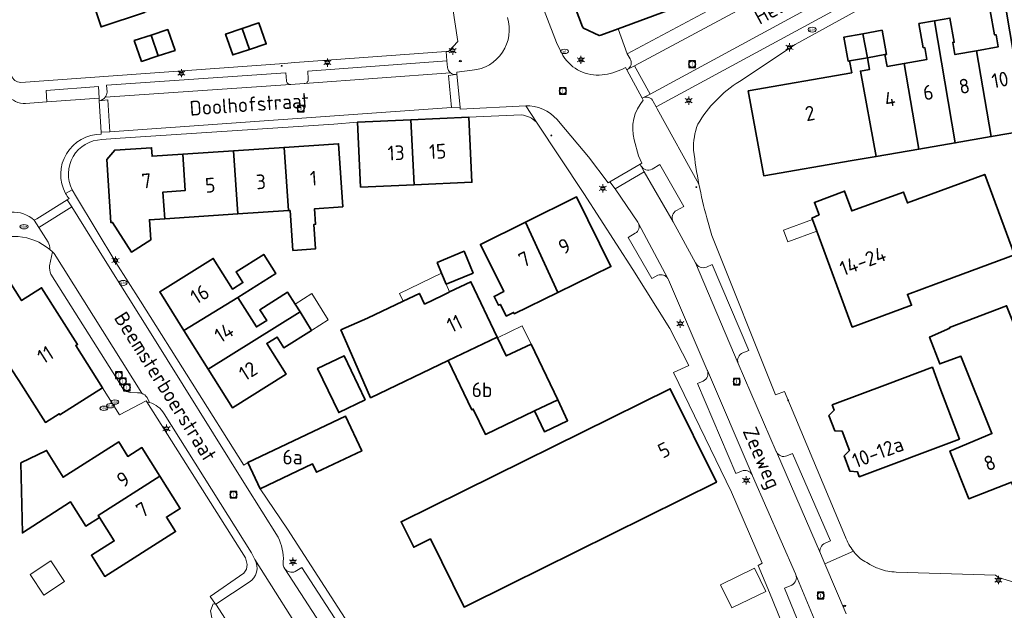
# Model space of a CAD drawing. Header units: metres. Extents: x 140853 to 145288, y 474558 to 480269.
# Tile 387 of 428: x 144395 to 144515, y 479123 to 479195. Entities that reach past the tile are written whole.
import ezdxf
from ezdxf.enums import TextEntityAlignment as Align

# ---------------------------------------------------------------- set-up
doc = ezdxf.new("R2010")
doc.units = ezdxf.units.M
doc.header["$MEASUREMENT"] = 0
for name, color, linetype, lineweight in [('B-WE-GR-BEPLANTING_CULTUUR_HEESTERS-G', 90, 'Continuous', 18), ('B-WE-KL-BRANDSTOF_PUT-S', 40, 'Continuous', 18), ('B-WE-KL-ET_LS_OV_LICHTMAST-S', 190, 'Continuous', 18), ('B-WE-KL-GAS_PUT-S', 30, 'Continuous', 18), ('B-WE-KL-WATER_BRANDLEIDING_PUT-S', 150, 'Continuous', 18), ('B-WE-KL-WATER_PUT-S', 170, 'Continuous', 18), ('B-WE-OG-BEBOUWING-G', 7, 'Continuous', 35), ('B-WE-OG-BEBOUWING_BIJGEBOUW-G', 7, 'Continuous', 18), ('B-WE-OG-BEBOUWING_HUISNUMMER-T18', 10, 'Continuous', 18), ('B-WE-OG-BEBOUWING_LUIFEL-G', 7, 'Continuous', 18), ('B-WE-OG-BEBOUWING_STRAATNAAM-T18', 10, 'Continuous', 18), ('B-WE-OG-TERREIN_ERF-G', 7, 'Continuous', 18), ('B-WE-RI-GWA_RIOOLPUT-S', 30, 'Continuous', 18), ('B-WE-VH-VERHARDING_BETONSTRAATSTEEN-G', 252, 'Continuous', 18), ('B-WE-VH-VERHARDING_STRAATBAKSTEEN-G', 252, 'Continuous', 18), ('B-WE-VH-VERHARDING_TEGEL-G', 252, 'Continuous', 18), ('X-XX-XX-ALGEMEEN-S', 7, 'Continuous', 18)]:
    doc.layers.add(name, color=color, linetype=linetype, lineweight=lineweight)
doc.styles.add('NLCS-ISO', font='txt')

# ---------------------------------------------------------------- blocks, each defined once
blk = doc.blocks.new('SIE-WEG_AFVALBAK_TYPE_01')
for radius in [0.25, 0.156]:
    blk.add_circle((0, 0), radius)
blk = doc.blocks.new('B-SIE-WEG_LICHTMAST-SO')
at = {"ltscale": 0.1}
for p, q in [((-1.1, 0.63), (-2.19, 1.27)), ((0, 1.27), (0, 2.53)), ((1.1, 0.63), (2.19, 1.27)), ((-1.1, -0.63), (-2.19, -1.27)), ((0, -1.27), (0, -2.53)), ((1.1, -0.63), (2.19, -1.27))]:
    blk.add_line(p, q, dxfattribs=at)
at = {"flags": 128}
for points in [[(-1.16, 0.5), (1.16, 0.5)], [(-1.16, -0.5), (1.16, -0.5)]]:
    blk.add_lwpolyline(points, dxfattribs=at)
at = {"ltscale": 0.1}
blk.add_circle((0, 0), 1.27, dxfattribs=at)
at = {"style": 'NLCS-ISO'}
blk.add_attdef('TYPE', text='', height=1.8, dxfattribs=at).set_placement((0, 2.53), align=Align.BOTTOM_CENTER)
blk = doc.blocks.new('SKL-BENZINEPUT_OLIEPUT-SO')
at = {"color": 0, "linetype": 'ByBlock', "lineweight": 18}
blk.add_ellipse((0, 0), major_axis=(2.5, 0), ratio=0.54, dxfattribs=at)
at = {"color": 0, "linetype": 'ByBlock', "lineweight": 18, "style": 'NLCS-ISO'}
blk.add_text('olie', height=1.8, dxfattribs=at).set_placement((0, 0.16), align=Align.MIDDLE_CENTER)
blk = doc.blocks.new('SRI-PUT_INSPECTIE-SO')
at = {"lineweight": -3, "flags": 128}
blk.add_lwpolyline([(-2, -2), (2, -2), (2, 2), (-2, 2)], close=True, dxfattribs=at)
at = {"lineweight": -3, "ltscale": 1.5}
blk.add_circle((0, 0), 2, dxfattribs=at)
at = {"ltscale": 0.1, "style": 'NLCS-ISO'}
blk.add_text('I', height=2.5, dxfattribs=at).set_placement((0, -0.01), align=Align.MIDDLE_CENTER)
blk = doc.blocks.new('SKL-WATERLEIDINGPUT-SO')
at = {"color": 0, "linetype": 'ByBlock', "lineweight": 18}
blk.add_ellipse((0, 0), major_axis=(2.5, 0), ratio=0.54, dxfattribs=at)
at = {"color": 0, "linetype": 'ByBlock', "lineweight": 18, "style": 'NLCS-ISO'}
blk.add_text('wl', height=1.8, dxfattribs=at).set_placement((0, 0), align=Align.MIDDLE_CENTER)
blk = doc.blocks.new('SKL-GAS_PUT-SO')
at = {"color": 0, "linetype": 'ByBlock', "lineweight": 18}
blk.add_ellipse((0, 0), major_axis=(2.5, 0), ratio=0.601255, dxfattribs=at)
at = {"color": 0, "linetype": 'ByBlock', "lineweight": 18, "style": 'NLCS-ISO'}
blk.add_text('gas', height=1.8, dxfattribs=at).set_placement((0.12, 0.3), align=Align.MIDDLE_CENTER)
blk = doc.blocks.new('SIE-WEG_STRAATPOT_BRANDKRAAN-SO')
blk.add_ellipse((0, 0), major_axis=(-0.729, 0), ratio=0.685994)
at = {"style": 'NLCS-ISO'}
blk.add_text('BR', height=0.4, dxfattribs=at).set_placement((-0.3, -0.15))

msp = doc.modelspace()

# ---------------------------------------------------------------- linework, layer by layer
at = {"layer": 'B-WE-GR-BEPLANTING_CULTUUR_HEESTERS-G', "ltscale": 0.2, "flags": 128}
msp.add_lwpolyline([(144422.057, 479117.058), (144423.571, 479109.186), (144426.106, 479109.674), (144427.404, 479103.972), (144431.001, 479104.665), (144418.841, 479123.519), (144418.824, 479123.543), (144418.531, 479123.579), (144418.188, 479122.704), (144419.376, 479116.543), (144422.057, 479117.058)], close=True, dxfattribs=at)
at = {"layer": 'B-WE-OG-BEBOUWING-G', "ltscale": 0.2, "flags": 128}
for points in [[(144471.234, 479205.791), (144471.133, 479206.073), (144462.771, 479202.959), (144462.708, 479203.057), (144460.75, 479202.327), (144460.647, 479202.288), (144461.215, 479200.764), (144463.675, 479194.168), (144463.806, 479194.008), (144465.749, 479193.101), (144465.941, 479193.136), (144468.05, 479193.916), (144474.147, 479196.171), (144470.635, 479205.576), (144471.234, 479205.791)], [(144407.614, 479203.503), (144402.338, 479201.767), (144404.828, 479194.156), (144410.116, 479195.896), (144407.614, 479203.503)], [(144513.679, 479180.727), (144518.007, 479181.472), (144515.46, 479196.466), (144513.565, 479196.125), (144514.096, 479193.172), (144514.273, 479193.204), (144514.54, 479191.718), (144511.893, 479191.242), (144513.679, 479180.727)], [(144422.087, 479193.958), (144422.976, 479191.404), (144425.021, 479192.08), (144424.132, 479194.634), (144422.087, 479193.958)], [(144503.049, 479189.69), (144504.831, 479179.204), (144509.266, 479179.967), (144506.73, 479194.895), (144504.835, 479194.555), (144505.366, 479191.602), (144505.543, 479191.634), (144505.805, 479190.177), (144503.049, 479189.69)], [(144509.266, 479179.967), (144513.679, 479180.727), (144511.893, 479191.242), (144509.245, 479190.766), (144508.978, 479192.252), (144509.155, 479192.284), (144508.624, 479195.236), (144506.73, 479194.895), (144509.266, 479179.967)], [(144410.932, 479193.151), (144411.821, 479190.597), (144413.869, 479191.268), (144412.98, 479193.822), (144410.932, 479193.151)], [(144422.976, 479191.404), (144422.087, 479193.958), (144420.042, 479193.283), (144420.931, 479190.729), (144422.976, 479191.404)], [(144497.994, 479193.325), (144498.526, 479190.372), (144500.681, 479190.76), (144500.858, 479190.792), (144500.337, 479193.746), (144497.994, 479193.325)], [(144410.932, 479193.151), (144408.884, 479192.48), (144409.773, 479189.926), (144411.821, 479190.597), (144410.932, 479193.151)], [(144498.526, 479190.372), (144497.994, 479193.325), (144495.652, 479192.904), (144496.183, 479189.951), (144496.36, 479189.983), (144498.526, 479190.372)], [(144496.36, 479189.983), (144496.617, 479188.554), (144483.959, 479186.319), (144484.889, 479181.23), (144485.857, 479175.938), (144496.665, 479177.798), (144499.585, 479178.301), (144497.669, 479188.74), (144498.784, 479188.937), (144498.526, 479190.372), (144496.36, 479189.983)], [(144503.049, 479189.69), (144500.935, 479189.317), (144500.681, 479190.76), (144498.526, 479190.372), (144498.784, 479188.937), (144497.669, 479188.74), (144499.585, 479178.301), (144504.831, 479179.204), (144503.049, 479189.69)], [(144443.113, 479174.834), (144442.683, 479182.78), (144436.172, 479182.492), (144436.554, 479174.547), (144443.113, 479174.834)], [(144442.683, 479182.78), (144443.113, 479174.834), (144450.168, 479175.142), (144449.785, 479183.094), (144442.683, 479182.78)], [(144412.603, 479170.679), (144412.383, 479173.955), (144415.1, 479174.138), (144414.802, 479178.574), (144411.057, 479178.323), (144410.992, 479179.371), (144406.5, 479179.076), (144405.509, 479177.918), (144406.031, 479170.215), (144406.22, 479170.228), (144408.559, 479166.598), (144410.888, 479168.098), (144410.723, 479170.553), (144412.603, 479170.679)], [(144421.003, 479178.991), (144414.802, 479178.574), (144415.1, 479174.138), (144412.383, 479173.955), (144412.603, 479170.679), (144421.544, 479171.279), (144421.003, 479178.991)], [(144421.003, 479178.991), (144421.544, 479171.279), (144427.738, 479171.695), (144427.2, 479179.407), (144421.003, 479178.991)], [(144427.958, 479171.71), (144428.287, 479166.811), (144431.041, 479166.996), (144430.839, 479169.999), (144431.049, 479170.013), (144430.921, 479171.909), (144434.374, 479172.141), (144433.856, 479179.854), (144427.2, 479179.407), (144427.738, 479171.695), (144427.958, 479171.71)], [(144491.825, 479170.574), (144492.342, 479169.176), (144496.686, 479157.434), (144503.944, 479160.109), (144503.427, 479161.421), (144506.934, 479162.719), (144516.538, 479166.272), (144512.874, 479176.11), (144503.424, 479172.612), (144502.946, 479173.936), (144496.625, 479171.644), (144495.751, 479174.073), (144492.057, 479172.682), (144492.627, 479171.165), (144491.755, 479170.763), (144491.825, 479170.574)], [(144460.695, 479161.673), (144467.166, 479164.838), (144462.971, 479173.355), (144456.718, 479170.26), (144460.695, 479161.673)], [(144460.695, 479161.673), (144456.718, 479170.26), (144451.212, 479167.536), (144454.069, 479161.764), (144452.885, 479161.178), (144453.422, 479160.094), (144453.655, 479160.209), (144454.365, 479158.775), (144455.261, 479159.219), (144455.342, 479159.054), (144460.695, 479161.673)], [(144421.528, 479161.066), (144426.184, 479163.994), (144424.72, 479166.322), (144421.334, 479164.192), (144422.159, 479162.88), (144420.889, 479162.082), (144418.531, 479165.832), (144411.996, 479161.722), (144414.946, 479157.03), (144421.528, 479161.066)], [(144446.465, 479164.034), (144447.035, 479162.67), (144450.32, 479164.042), (144449.21, 479166.7), (144445.925, 479165.328), (144446.465, 479164.034)], [(144389.854, 479158.259), (144394.756, 479150.903), (144398.022, 479145.757), (144399.701, 479146.823), (144399.782, 479146.694), (144404.995, 479150.002), (144401.72, 479155.163), (144401.939, 479155.302), (144397.543, 479162.231), (144395.096, 479160.679), (144393.253, 479163.584), (144388.673, 479160.677), (144388.611, 479160.638), (144390.044, 479158.38), (144389.854, 479158.259)], [(144437.751, 479148.793), (144447.272, 479153.336), (144453.268, 479156.198), (144450.038, 479162.969), (144447.431, 479161.722), (144447.32, 479161.669), (144446.561, 479161.308), (144444.386, 479160.251), (144443.757, 479161.541), (144441.775, 479160.604), (144437.387, 479158.529), (144434.159, 479157.078), (144435.445, 479154.111), (144437.751, 479148.793)], [(144428.542, 479160.244), (144427.637, 479161.683), (144424.251, 479159.554), (144425.076, 479158.242), (144423.807, 479157.443), (144421.528, 479161.066), (144414.946, 479157.03), (144417.924, 479152.296), (144429.151, 479159.277), (144428.542, 479160.244)], [(144523.776, 479142.827), (144520.503, 479151.028), (144519.333, 479150.561), (144515.558, 479160.047), (144508.565, 479157.385), (144508.606, 479157.283), (144506.147, 479156.203), (144507.379, 479152.927), (144509.974, 479153.867), (144513.768, 479144.393), (144508.621, 479142.263), (144510.929, 479136.434), (144516.142, 479138.467), (144517.551, 479134.948), (144525.633, 479138.174), (144523.776, 479142.827)], [(144430.565, 479157.027), (144429.151, 479159.277), (144417.924, 479152.296), (144420.909, 479147.55), (144427.444, 479151.66), (144425.084, 479155.411), (144426.354, 479156.21), (144427.179, 479154.898), (144430.565, 479157.027)], [(144457.408, 479155.347), (144454.366, 479153.896), (144453.306, 479156.119), (144453.268, 479156.198), (144447.272, 479153.336), (144450.149, 479147.308), (144450.339, 479147.398), (144451.816, 479144.302), (144457.827, 479147.171), (144460.661, 479148.523), (144457.408, 479155.347)], [(144437.129, 479148.516), (144434.545, 479153.931), (144431.296, 479152.381), (144433.88, 479146.966), (144437.129, 479148.516)], [(144496.132, 479142.87), (144496.338, 479142.322), (144495.695, 479141.674), (144496.4, 479139.798), (144497.311, 479139.733), (144497.543, 479139.115), (144509.787, 479143.718), (144507.404, 479150.057), (144506.48, 479152.514), (144500.976, 479150.445), (144494.237, 479147.911), (144494.476, 479147.275), (144493.833, 479146.626), (144494.542, 479144.741), (144495.453, 479144.676), (144496.132, 479142.87)], [(144452.964, 479139.277), (144449.101, 479137.367), (144441.509, 479133.614), (144443.049, 479130.499), (144445.093, 479131.509), (144449.21, 479123.181), (144455.053, 479126.07), (144458.697, 479127.871), (144480.073, 479138.438), (144474.416, 479149.882), (144452.964, 479139.277)], [(144457.827, 479147.171), (144459.043, 479144.618), (144461.877, 479145.97), (144460.661, 479148.523), (144457.827, 479147.171)], [(144424.272, 479137.637), (144430.689, 479140.686), (144431.174, 479139.665), (144436.693, 479142.287), (144434.73, 479146.514), (144422.753, 479140.849), (144424.272, 479137.637)], [(144404.623, 479134.142), (144404.469, 479134.383), (144412.004, 479139.197), (144409.8, 479142.684), (144408.107, 479141.615), (144406.992, 479143.378), (144400.172, 479139.064), (144398.164, 479142.349), (144395.013, 479140.804), (144395.202, 479132.256), (144401.079, 479136.041), (144402.95, 479133.083), (144404.623, 479134.142)], [(144412.004, 479139.197), (144404.469, 479134.383), (144404.623, 479134.142), (144406.435, 479131.277), (144403.638, 479129.507), (144405.274, 479126.921), (144413.936, 479132.401), (144412.811, 479134.18), (144414.5, 479135.248), (144412.004, 479139.197)]]:
    msp.add_lwpolyline(points, close=True, dxfattribs=at)
at = {"layer": 'B-WE-OG-BEBOUWING_BIJGEBOUW-G', "ltscale": 0.2, "flags": 128}
for points in [[(144491.825, 479170.574), (144488.289, 479169.266), (144488.806, 479167.868), (144492.342, 479169.176), (144491.825, 479170.574)], [(144428.542, 479160.244), (144429.151, 479159.277), (144430.565, 479157.027), (144432.597, 479158.304), (144430.574, 479161.522), (144428.542, 479160.244)], [(144457.408, 479155.347), (144456.328, 479157.58), (144453.306, 479156.119), (144454.366, 479153.896), (144457.408, 479155.347)], [(144398.673, 479128.824), (144396.155, 479127.155), (144397.824, 479124.637), (144400.342, 479126.306), (144398.673, 479128.824)], [(144484.72, 479127.913), (144480.579, 479125.911), (144481.956, 479123.062), (144486.097, 479125.064), (144484.72, 479127.913)]]:
    msp.add_lwpolyline(points, close=True, dxfattribs=at)
at = {"layer": 'B-WE-OG-BEBOUWING_LUIFEL-G', "ltscale": 0.2, "flags": 128}
msp.add_lwpolyline([(144441.775, 479160.604), (144443.757, 479161.541), (144444.386, 479160.251), (144446.561, 479161.308), (144447.32, 479161.669), (144447.431, 479161.722), (144447.035, 479162.67), (144446.465, 479164.034), (144441.332, 479161.542), (144441.775, 479160.604)], close=True, dxfattribs=at)
at = {"layer": 'B-WE-OG-TERREIN_ERF-G', "ltscale": 0.2, "flags": 128}
for points in [[(144369.205, 479229.82), (144393.997, 479187.915), (144393.997, 479187.915, 0.0915455), (144394.259, 479187.609), (144394.259, 479187.609, 0.1902399), (144395.026, 479187.371), (144395.026, 479187.371), (144427.196, 479189.694), (144428.5, 479189.789), (144447.028, 479191.127), (144447.31, 479191.147), (144448.439, 479192.363), (144447.805, 479196.667)], [(144500, 479197.703), (144489.695, 479192.012), (144482.878, 479187.483), (144482.878, 479187.483, 0.1178), (144477.787, 479182.243), (144477.787, 479182.243, 0.1024821), (144477.279, 479179.08), (144477.279, 479179.08, 0.0193556), (144477.93, 479174.9), (144477.93, 479174.9, 0.0192066), (144478.903, 479170.783), (144478.903, 479170.783), (144479.514, 479168.627), (144487.28, 479149.12), (144488.395, 479149.564), (144495.86, 479131.739), (144495.86, 479131.739, 0.0779257), (144496.825, 479130.008), (144496.825, 479130.008, 0.0544634), (144497.796, 479129.014), (144497.796, 479129.014, 0.0534201), (144498.68, 479128.497), (144498.68, 479128.497, 0.0547739), (144500, 479127.851), (144500, 479127.851, 0.077384), (144502.055, 479127.452), (144502.055, 479127.452), (144514.181, 479127.07), (144514.549, 479126.785), (144527.616, 479122.849)], [(144490.114, 479116.249), (144486.572, 479124.942), (144485.161, 479128.266), (144485.671, 479128.54), (144481.917, 479137.218), (144474.834, 479151.854), (144476.678, 479152.739), (144474.359, 479157.271), (144469.845, 479164.474), (144463.874, 479173.765), (144458.084, 479182.509), (144458.084, 479182.509, 0.1548379), (144456.198, 479183.387), (144456.198, 479183.387), (144449.785, 479183.094), (144450.168, 479175.142), (144443.113, 479174.834), (144436.554, 479174.547), (144436.172, 479182.492), (144433.3, 479182.261), (144406.524, 479180.498), (144404.916, 479180.364), (144404.916, 479180.364, 0.5536624), (144401.303, 479174.217), (144401.303, 479174.217), (144401.799, 479173.34), (144406.642, 479165.35), (144409.642, 479160.596), (144422.293, 479140.549), (144422.753, 479140.849), (144422.753, 479140.849), (144434.73, 479146.514), (144436.693, 479142.287), (144431.174, 479139.665), (144430.689, 479140.686), (144424.272, 479137.637), (144427.622, 479132.724), (144444.091, 479107.176)], [(144418.188, 479122.704), (144418.531, 479123.579), (144418.824, 479123.543), (144418.169, 479124.487), (144422.272, 479127.335), (144422.272, 479127.335, 0.2074692), (144422.682, 479128.376), (144422.682, 479128.376), (144422.464, 479129.2), (144410.403, 479148.283), (144410.353, 479148.401), (144407.093, 479146.696), (144404.995, 479150.002), (144399.782, 479146.694), (144399.701, 479146.823), (144398.022, 479145.757), (144394.756, 479150.903)]]:
    msp.add_lwpolyline(points, format="xyb", dxfattribs=at)
for points in [[(144412.753, 479205.194), (144417.883, 479206.882), (144423.148, 479208.614), (144425.638, 479201.003), (144420.386, 479199.275), (144415.255, 479197.587), (144410.116, 479195.896), (144404.828, 479194.156), (144402.338, 479201.767), (144407.614, 479203.503), (144412.753, 479205.194)], [(144422.087, 479193.958), (144424.132, 479194.634), (144425.021, 479192.08), (144422.976, 479191.404), (144420.931, 479190.729), (144420.042, 479193.283), (144422.087, 479193.958)], [(144412.98, 479193.822), (144413.869, 479191.268), (144411.821, 479190.597), (144409.773, 479189.926), (144408.884, 479192.48), (144410.932, 479193.151), (144412.98, 479193.822)], [(144414.802, 479178.574), (144421.003, 479178.991), (144427.2, 479179.407), (144433.856, 479179.854), (144434.374, 479172.141), (144430.921, 479171.909), (144431.049, 479170.013), (144430.839, 479169.999), (144431.041, 479166.996), (144428.287, 479166.811), (144427.958, 479171.71), (144427.738, 479171.695), (144421.544, 479171.279), (144412.603, 479170.679), (144410.723, 479170.553), (144410.888, 479168.098), (144408.559, 479166.598), (144406.22, 479170.228), (144406.031, 479170.215), (144405.509, 479177.918), (144406.5, 479179.076), (144410.992, 479179.371), (144411.057, 479178.323), (144414.802, 479178.574)], [(144492.342, 479169.176), (144491.825, 479170.574), (144491.755, 479170.763), (144492.627, 479171.165), (144492.057, 479172.682), (144495.751, 479174.073), (144496.625, 479171.644), (144502.946, 479173.936), (144503.424, 479172.612), (144512.874, 479176.11), (144516.538, 479166.272), (144506.934, 479162.719), (144503.427, 479161.421), (144503.944, 479160.109), (144496.686, 479157.434), (144492.342, 479169.176)], [(144456.718, 479170.26), (144462.971, 479173.355), (144467.166, 479164.838), (144460.695, 479161.673), (144455.342, 479159.054), (144455.261, 479159.219), (144454.365, 479158.775), (144453.655, 479160.209), (144453.422, 479160.094), (144452.885, 479161.178), (144454.069, 479161.764), (144451.212, 479167.536), (144456.718, 479170.26)], [(144429.151, 479159.277), (144430.565, 479157.027), (144427.179, 479154.898), (144426.354, 479156.21), (144425.084, 479155.411), (144427.444, 479151.66), (144420.909, 479147.55), (144417.924, 479152.296), (144414.946, 479157.03), (144411.996, 479161.722), (144418.531, 479165.832), (144420.889, 479162.082), (144422.159, 479162.88), (144421.334, 479164.192), (144424.72, 479166.322), (144426.184, 479163.994), (144421.528, 479161.066), (144423.807, 479157.443), (144425.076, 479158.242), (144424.251, 479159.554), (144427.637, 479161.683), (144428.542, 479160.244), (144429.151, 479159.277)], [(144447.035, 479162.67), (144446.465, 479164.034), (144445.925, 479165.328), (144449.21, 479166.7), (144450.32, 479164.042), (144447.035, 479162.67)], [(144447.272, 479153.336), (144437.751, 479148.793), (144435.445, 479154.111), (144434.159, 479157.078), (144437.387, 479158.529), (144441.775, 479160.604), (144443.757, 479161.541), (144444.386, 479160.251), (144446.561, 479161.308), (144447.32, 479161.669), (144447.431, 479161.722), (144450.038, 479162.969), (144453.268, 479156.198), (144453.306, 479156.119), (144454.366, 479153.896), (144457.408, 479155.347), (144460.661, 479148.523), (144461.877, 479145.97), (144459.043, 479144.618), (144457.827, 479147.171), (144451.816, 479144.302), (144450.339, 479147.398), (144450.149, 479147.308), (144447.272, 479153.336)], [(144434.545, 479153.931), (144437.129, 479148.516), (144433.88, 479146.966), (144431.296, 479152.381), (144434.545, 479153.931)], [(144507.404, 479150.057), (144509.787, 479143.718), (144497.543, 479139.115), (144497.311, 479139.733), (144496.4, 479139.798), (144495.695, 479141.674), (144496.338, 479142.322), (144496.132, 479142.87), (144495.453, 479144.676), (144494.542, 479144.741), (144493.833, 479146.626), (144494.476, 479147.275), (144494.237, 479147.911), (144500.976, 479150.445), (144506.48, 479152.514), (144507.404, 479150.057)], [(144449.101, 479137.367), (144452.964, 479139.277), (144474.416, 479149.882), (144480.073, 479138.438), (144458.697, 479127.871), (144455.053, 479126.07), (144449.21, 479123.181), (144445.093, 479131.509), (144443.049, 479130.499), (144441.509, 479133.614), (144449.101, 479137.367)], [(144412.004, 479139.197), (144414.5, 479135.248), (144412.811, 479134.18), (144413.936, 479132.401), (144405.274, 479126.921), (144403.638, 479129.507), (144406.435, 479131.277), (144404.623, 479134.142), (144402.95, 479133.083), (144401.079, 479136.041), (144395.202, 479132.256), (144395.013, 479140.804), (144398.164, 479142.349), (144400.172, 479139.064), (144406.992, 479143.378), (144408.107, 479141.615), (144409.8, 479142.684), (144412.004, 479139.197)]]:
    msp.add_lwpolyline(points, close=True, dxfattribs=at)
for points in [[(144518.007, 479181.472), (144513.679, 479180.727), (144513.679, 479180.727), (144509.266, 479179.967), (144504.831, 479179.204), (144499.585, 479178.301), (144496.665, 479177.798), (144485.857, 479175.938), (144484.889, 479181.23), (144483.959, 479186.319), (144496.617, 479188.554), (144496.36, 479189.983), (144496.183, 479189.951), (144495.652, 479192.904), (144497.994, 479193.325), (144500.337, 479193.746), (144500.858, 479190.792), (144500.681, 479190.76), (144500.935, 479189.317), (144503.049, 479189.69), (144505.805, 479190.177), (144505.543, 479191.634), (144505.366, 479191.602), (144504.835, 479194.555), (144506.73, 479194.895), (144508.624, 479195.236), (144509.155, 479192.284), (144508.978, 479192.252), (144509.245, 479190.766), (144511.893, 479191.242), (144514.54, 479191.718), (144514.273, 479193.204), (144514.096, 479193.172), (144513.565, 479196.125)], [(144516.142, 479138.467), (144510.929, 479136.434), (144508.621, 479142.263), (144513.768, 479144.393), (144509.974, 479153.867), (144507.379, 479152.927), (144506.147, 479156.203), (144508.606, 479157.283), (144508.565, 479157.385), (144515.558, 479160.047)]]:
    msp.add_lwpolyline(points, dxfattribs=at)
at = {"layer": 'B-WE-VH-VERHARDING_BETONSTRAATSTEEN-G', "ltscale": 0.2, "flags": 128}
for points in [[(144513.002, 479205.782, -0.3583823), (144513.542, 479206.903), (144513.542, 479206.903), (144505.999, 479204.414), (144505.999, 479204.414, 0.0377333), (144505.283, 479204.097), (144505.283, 479204.097), (144500, 479201.182), (144471.952, 479185.938), (144471.075, 479185.488), (144471.075, 479185.488, -0.4025372), (144472.347, 479185.046), (144472.347, 479185.046), (144472.708, 479184.395), (144500, 479199.204), (144506.44, 479202.688), (144507.153, 479203.039), (144512.003, 479204.627), (144513.233, 479205.03), (144513.002, 479205.782)], [(144427.283, 479127.868), (144437.828, 479111.638), (144437.828, 479111.638, -0.3962978), (144438.191, 479112.978), (144438.191, 479112.978), (144438.864, 479113.394), (144429.368, 479128.023), (144428.575, 479127.512), (144428.575, 479127.512, -0.3468597), (144427.283, 479127.868)]]:
    msp.add_lwpolyline(points, format="xyb", close=True, dxfattribs=at)
at = {"layer": 'B-WE-VH-VERHARDING_STRAATBAKSTEEN-G', "ltscale": 0.2, "flags": 128}
for points in [[(144474.147, 479196.171), (144468.05, 479193.916), (144469.168, 479190.846), (144469.168, 479190.846), (144494.222, 479204.278)], [(144495.859, 479203.244), (144470.059, 479189.373), (144471.952, 479185.938), (144500, 479201.182)], [(144495.943, 479122.329), (144493.316, 479128.459), (144492.78, 479129.709), (144487.4, 479142.182), (144487.384, 479142.219), (144482.723, 479152.992), (144477.522, 479165.284), (144474.789, 479170.305), (144474.779, 479170.322), (144471.246, 479176.426), (144467.683, 479174.351), (144470.455, 479170.281), (144470.548, 479170.105), (144474.12, 479163.383), (144474.215, 479163.205), (144474.215, 479163.205), (144478.952, 479152.155), (144478.961, 479152.133), (144484.423, 479139.369), (144484.489, 479139.214), (144489.742, 479127.249), (144489.788, 479127.137), (144492.026, 479121.733)]]:
    msp.add_lwpolyline(points, dxfattribs=at)
for points in [[(144470.059, 479189.373), (144495.859, 479203.244), (144495.859, 479203.244, -0.3974934), (144494.511, 479203.638), (144494.511, 479203.638), (144494.222, 479204.278), (144469.168, 479190.846), (144469.502, 479190.254), (144469.502, 479190.254, -0.4467853), (144469.166, 479188.938), (144469.166, 479188.938), (144470.059, 479189.373)], [(144514.064, 479200.934), (144512.003, 479204.627), (144507.153, 479203.039), (144506.44, 479202.688), (144500, 479199.204), (144472.708, 479184.395), (144472.828, 479184.122), (144477.93, 479174.9), (144477.93, 479174.9, -0.0193556), (144477.279, 479179.08), (144477.279, 479179.08, -0.1024821), (144477.787, 479182.243), (144477.787, 479182.243, -0.1178), (144482.878, 479187.483), (144482.878, 479187.483), (144489.695, 479192.012), (144500, 479197.703), (144507.45, 479201.77), (144510.044, 479202.456), (144510.044, 479202.456, -0.1900774), (144513.016, 479201.791), (144513.016, 479201.791), (144514.064, 479200.934)], [(144447.117, 479189.999), (144430.085, 479188.738), (144430.147, 479187.756), (144430.147, 479187.756, -0.4164696), (144429.702, 479187.224), (144429.702, 479187.224), (144447.544, 479188.545), (144447.544, 479188.545, -0.2057555), (144447.184, 479189.197), (144447.184, 479189.197), (144447.117, 479189.999)], [(144447.668, 479184.283), (144447.293, 479188.223), (144448.18, 479188.339), (144448.18, 479188.339, -0.1797414), (144447.544, 479188.545), (144447.544, 479188.545), (144429.702, 479187.224), (144429.672, 479187.222), (144428.01, 479187.107), (144428.004, 479187.107), (144405.326, 479185.546), (144405.326, 479185.546, -0.1991956), (144404.597, 479185.118), (144404.597, 479185.118), (144405.638, 479185.216), (144405.898, 479181.321), (144447.668, 479184.283)], [(144427.488, 479187.573), (144427.416, 479188.541), (144405.502, 479187.033), (144405.545, 479186.171), (144405.545, 479186.171, -0.1547066), (144405.326, 479185.546), (144405.326, 479185.546), (144428.004, 479187.107), (144428.004, 479187.107, -0.4220793), (144427.488, 479187.573)], [(144477.93, 479174.9), (144472.828, 479184.122), (144472.708, 479184.395), (144472.347, 479185.046), (144472.347, 479185.046, 0.4025372), (144471.075, 479185.488), (144471.075, 479185.488), (144471.001, 479185.45), (144471.13, 479185.188), (144471.13, 479185.188, 0.2490237), (144470.01, 479180.345), (144470.01, 479180.345), (144470.527, 479178.384), (144470.948, 479177.49), (144470.741, 479177.37), (144470.836, 479177.177), (144470.859, 479177.134), (144470.859, 479177.134, 0.4094037), (144472.193, 479176.764), (144472.193, 479176.764), (144473.133, 479177.325), (144476.078, 479172.193), (144475.206, 479171.701), (144475.206, 479171.701, 0.4316282), (144474.779, 479170.322), (144474.779, 479170.322), (144474.789, 479170.305), (144477.522, 479165.284), (144477.522, 479165.284, 0.3996897), (144478.863, 479164.776), (144478.863, 479164.776), (144479.567, 479165.09), (144484.022, 479154.581), (144483.32, 479154.28), (144483.32, 479154.28, 0.4141013), (144482.723, 479152.992), (144482.723, 479152.992), (144487.384, 479142.219), (144487.4, 479142.182), (144487.4, 479142.182, 0.4052337), (144488.694, 479141.676), (144488.694, 479141.676), (144489.381, 479141.965), (144494.028, 479131.289), (144493.375, 479131), (144493.375, 479131, 0.3988111), (144492.78, 479129.709), (144492.78, 479129.709), (144493.316, 479128.459), (144496.825, 479130.008), (144496.825, 479130.008, -0.0779257), (144495.86, 479131.739), (144495.86, 479131.739), (144488.395, 479149.564), (144487.28, 479149.12), (144479.514, 479168.627), (144478.903, 479170.783), (144478.903, 479170.783, -0.0192066), (144477.93, 479174.9)], [(144442.683, 479182.78), (144449.785, 479183.094), (144456.198, 479183.387), (144456.198, 479183.387, -0.1548379), (144458.084, 479182.509), (144458.084, 479182.509), (144456.772, 479184.49), (144448.74, 479184.097), (144448.728, 479184.347), (144447.668, 479184.283), (144405.898, 479181.321), (144404.831, 479181.26), (144404.846, 479181.011), (144404.846, 479181.011, 0.5737977), (144400.49, 479173.772), (144400.49, 479173.772), (144401.303, 479174.217), (144401.303, 479174.217, -0.5536624), (144404.916, 479180.364), (144404.916, 479180.364), (144406.524, 479180.498), (144433.3, 479182.261), (144436.172, 479182.492), (144442.683, 479182.78)], [(144475.206, 479171.701), (144476.078, 479172.193), (144473.133, 479177.325), (144472.193, 479176.764), (144472.193, 479176.764, -0.4094037), (144470.859, 479177.134), (144470.859, 479177.134), (144471.246, 479176.426), (144474.779, 479170.322), (144474.779, 479170.322, -0.4316282), (144475.206, 479171.701)], [(144474.12, 479163.383), (144470.548, 479170.105), (144470.548, 479170.105, -0.3734075), (144470.14, 479168.91), (144470.14, 479168.91), (144469.26, 479168.372), (144472.184, 479163.359), (144472.92, 479163.772), (144472.92, 479163.772, -0.3492092), (144474.12, 479163.383)], [(144407.505, 479149.844, 0.2289382), (144408.471, 479149.435), (144408.471, 479149.435), (144409.293, 479149.399), (144409.293, 479149.399, -0.0938019), (144409.794, 479149.324), (144409.794, 479149.324), (144399.09, 479166.411), (144398.86, 479166.639), (144398.522, 479164.917), (144398.522, 479164.917, 0.1332666), (144398.684, 479163.911), (144398.684, 479163.911), (144406.781, 479151.053), (144407.505, 479149.844)], [(144478.863, 479164.776, -0.3996897), (144477.522, 479165.284), (144477.522, 479165.284), (144482.723, 479152.992), (144482.723, 479152.992, -0.4141013), (144483.32, 479154.28), (144483.32, 479154.28), (144484.022, 479154.581), (144479.567, 479165.09), (144478.863, 479164.776)], [(144478.442, 479150.826), (144477.746, 479150.52), (144482.459, 479139.528), (144483.144, 479139.801), (144483.144, 479139.801, -0.3956433), (144484.423, 479139.369), (144484.423, 479139.369), (144478.961, 479152.133), (144478.961, 479152.133, -0.4063117), (144478.442, 479150.826)], [(144410.403, 479148.283), (144422.464, 479129.2), (144422.682, 479128.376), (144422.682, 479128.376, -0.2074692), (144422.272, 479127.335), (144422.272, 479127.335), (144418.169, 479124.487), (144418.824, 479123.543), (144418.841, 479123.519), (144422.911, 479126.201), (144422.911, 479126.201, 0.4113551), (144423.615, 479129.006), (144423.615, 479129.006), (144423.201, 479129.822), (144412.546, 479146.818), (144412.546, 479146.818, 0.1844995), (144410.75, 479148.203), (144410.75, 479148.203), (144410.403, 479148.283)], [(144492.78, 479129.709, -0.3988111), (144493.375, 479131), (144493.375, 479131), (144494.028, 479131.289), (144489.381, 479141.965), (144488.694, 479141.676), (144488.694, 479141.676, -0.4052337), (144487.4, 479142.182), (144487.4, 479142.182), (144492.78, 479129.709)], [(144435.818, 479107.801, -0.4082072), (144437.219, 479107.479), (144437.219, 479107.479), (144423.615, 479129.006), (144423.615, 479129.006, -0.4113551), (144422.911, 479126.201), (144422.911, 479126.201), (144418.841, 479123.519), (144431.001, 479104.665), (144435.818, 479107.801)], [(144494.74, 479101.621), (144494.83, 479102.351), (144494.259, 479112.003), (144494.259, 479112.003, 0.0640517), (144492.026, 479121.733), (144492.026, 479121.733), (144489.788, 479127.137), (144489.788, 479127.137, -0.3612038), (144489.302, 479125.863), (144489.302, 479125.863), (144488.399, 479125.47), (144489.929, 479121.709), (144490.613, 479119.786), (144490.613, 479119.786, -0.0526445), (144492.473, 479110.364), (144492.473, 479110.364), (144492.581, 479102.524), (144493.753, 479102.537), (144493.753, 479102.537, -0.0774197), (144494.049, 479102.502), (144494.049, 479102.502, -0.0788703), (144494.317, 479102.379), (144494.317, 479102.379, -0.2413559), (144494.74, 479101.621)]]:
    msp.add_lwpolyline(points, format="xyb", close=True, dxfattribs=at)
for points in [[(144458.114, 479198.51), (144460.507, 479192.237), (144461.289, 479190.639), (144461.547, 479190.288), (144461.547, 479190.288, 0.2854679), (144466.428, 479188.319), (144466.428, 479188.319, 0.0874372), (144468.966, 479189.191), (144468.966, 479189.191), (144469.121, 479188.916), (144469.166, 479188.938), (144469.166, 479188.938, 0.4467853), (144469.502, 479190.254), (144469.502, 479190.254), (144469.168, 479190.846), (144468.05, 479193.916), (144465.941, 479193.136), (144465.749, 479193.101), (144463.806, 479194.008), (144463.675, 479194.168), (144461.215, 479200.764)], [(144454.501, 479195.319, -0.4805215), (144450.202, 479188.85), (144450.202, 479188.85), (144448.312, 479188.609), (144448.344, 479188.361), (144448.728, 479184.347), (144448.74, 479184.097), (144456.772, 479184.49), (144457.238, 479184.513), (144457.238, 479184.513, -0.2084815), (144460.953, 479182.384), (144460.953, 479182.384), (144464.418, 479178.25), (144466.829, 479175.068), (144467.028, 479175.219), (144470.741, 479177.37), (144470.948, 479177.49), (144470.527, 479178.384), (144470.01, 479180.345), (144470.01, 479180.345, -0.2490237), (144471.13, 479185.188), (144471.13, 479185.188), (144471.001, 479185.45), (144469.121, 479188.916), (144468.966, 479189.191), (144468.966, 479189.191, -0.0874372), (144466.428, 479188.319), (144466.428, 479188.319, -0.2854679), (144461.547, 479190.288), (144461.547, 479190.288), (144461.289, 479190.639), (144460.507, 479192.237), (144458.114, 479198.51)], [(144447.805, 479196.667), (144448.439, 479192.363), (144447.31, 479191.147), (144447.028, 479191.127), (144447.117, 479189.999), (144447.184, 479189.197), (144447.184, 479189.197, 0.2057555), (144447.544, 479188.545), (144447.544, 479188.545, 0.1797414), (144448.18, 479188.339), (144448.18, 479188.339), (144448.344, 479188.361), (144448.312, 479188.609), (144450.202, 479188.85), (144450.202, 479188.85, 0.4805215), (144454.501, 479195.319)], [(144393.41, 479185.827, 0.2657072), (144395.596, 479184.802), (144395.596, 479184.802), (144398.193, 479184.99), (144398.193, 479184.991), (144398.108, 479186.39), (144404.492, 479186.852), (144404.577, 479185.452), (144404.597, 479185.118), (144404.597, 479185.118, 0.1991956), (144405.326, 479185.546), (144405.326, 479185.546, 0.1547066), (144405.545, 479186.171), (144405.545, 479186.171), (144405.502, 479187.033), (144427.416, 479188.541), (144427.488, 479187.573), (144427.488, 479187.573, 0.4220793), (144428.004, 479187.107), (144428.004, 479187.107), (144428.01, 479187.107), (144429.672, 479187.222), (144429.702, 479187.224), (144429.702, 479187.224, 0.4164696), (144430.147, 479187.756), (144430.147, 479187.756), (144430.085, 479188.738), (144447.117, 479189.999), (144447.028, 479191.127), (144428.5, 479189.789), (144427.196, 479189.694), (144395.026, 479187.371), (144395.026, 479187.371, -0.1902399), (144394.259, 479187.609)], [(144393.81, 479171.487, -0.2044928), (144396.656, 479170.499), (144396.656, 479170.499), (144396.961, 479170.689), (144400.686, 479173.014), (144400.898, 479173.146), (144400.898, 479173.146, -0.0386001), (144400.49, 479173.772), (144400.49, 479173.772, -0.5737977), (144404.846, 479181.011), (144404.846, 479181.011), (144404.831, 479181.26), (144404.597, 479185.118), (144404.577, 479185.452), (144398.193, 479184.991), (144398.193, 479184.99), (144395.596, 479184.802), (144395.596, 479184.802, -0.2657072), (144393.41, 479185.827)], [(144444.091, 479107.176), (144427.622, 479132.724), (144424.272, 479137.637), (144422.753, 479140.849), (144422.293, 479140.549), (144409.642, 479160.596), (144406.642, 479165.35), (144401.799, 479173.34), (144401.303, 479174.217), (144400.49, 479173.772), (144400.49, 479173.772, 0.0386001), (144400.898, 479173.146), (144400.898, 479173.146), (144400.686, 479173.014), (144401.229, 479172.127), (144405.315, 479165.569), (144410.944, 479156.594), (144422.487, 479138.076), (144426.469, 479131.718), (144426.469, 479131.718, -0.1336717), (144427.1, 479128.747), (144427.1, 479128.747, 0.217119), (144427.283, 479127.868), (144427.283, 479127.868, 0.3468597), (144428.575, 479127.512), (144428.575, 479127.512), (144429.368, 479128.023), (144438.864, 479113.394)], [(144437.828, 479111.638), (144427.283, 479127.868), (144427.283, 479127.868, -0.217119), (144427.1, 479128.747), (144427.1, 479128.747, 0.1336717), (144426.469, 479131.718), (144426.469, 479131.718), (144422.487, 479138.076), (144410.944, 479156.594), (144405.315, 479165.569), (144401.229, 479172.127), (144397.52, 479169.799), (144397.216, 479169.608), (144398.343, 479167.836), (144398.343, 479167.836, -0.1463821), (144398.543, 479166.921), (144398.543, 479166.921), (144398.86, 479166.639), (144399.09, 479166.411), (144409.794, 479149.324), (144409.794, 479149.324, -0.1576586), (144410.44, 479148.828), (144410.44, 479148.828), (144410.75, 479148.203), (144410.75, 479148.203, -0.1844995), (144412.546, 479146.818), (144412.546, 479146.818), (144423.201, 479129.822), (144423.615, 479129.006), (144437.219, 479107.479)], [(144390.651, 479167.546, -0.3186854), (144398.543, 479166.921), (144398.543, 479166.921, 0.1463821), (144398.343, 479167.836), (144398.343, 479167.836), (144397.216, 479169.608), (144396.656, 479170.499), (144396.656, 479170.499, 0.2044928), (144393.81, 479171.487)], [(144393.253, 479163.584), (144395.096, 479160.679), (144397.543, 479162.231), (144401.939, 479155.302), (144401.72, 479155.163), (144404.995, 479150.002), (144407.093, 479146.696), (144410.353, 479148.401), (144410.403, 479148.283), (144410.75, 479148.203), (144410.44, 479148.828), (144410.44, 479148.828, 0.1576586), (144409.794, 479149.324), (144409.794, 479149.324, 0.0938019), (144409.293, 479149.399), (144409.293, 479149.399), (144408.471, 479149.435), (144408.471, 479149.435, -0.2289382), (144407.505, 479149.844), (144407.505, 479149.844), (144406.781, 479151.053), (144398.684, 479163.911), (144398.684, 479163.911, -0.1332666), (144398.522, 479164.917), (144398.522, 479164.917), (144398.86, 479166.639), (144398.543, 479166.921), (144398.543, 479166.921, 0.3186854), (144390.651, 479167.546)], [(144527.616, 479122.849), (144514.549, 479126.785), (144514.181, 479127.07), (144502.055, 479127.452), (144502.055, 479127.452, -0.077384), (144500, 479127.851), (144500, 479127.851, -0.0547739), (144498.68, 479128.497), (144498.68, 479128.497, -0.0534201), (144497.796, 479129.014), (144497.796, 479129.014, -0.0544634), (144496.825, 479130.008), (144496.825, 479130.008), (144493.316, 479128.459), (144495.943, 479122.329)]]:
    msp.add_lwpolyline(points, format="xyb", dxfattribs=at)
for points in [[(144471.001, 479185.45), (144471.075, 479185.488), (144471.952, 479185.938), (144470.059, 479189.373), (144469.166, 479188.938), (144469.121, 479188.916), (144471.001, 479185.45)], [(144447.293, 479188.223), (144447.668, 479184.283), (144448.728, 479184.347), (144448.344, 479188.361), (144448.18, 479188.339), (144447.293, 479188.223)], [(144398.193, 479184.991), (144404.577, 479185.452), (144404.492, 479186.852), (144398.108, 479186.39), (144398.193, 479184.991)], [(144404.597, 479185.118), (144404.831, 479181.26), (144405.898, 479181.321), (144405.638, 479185.216), (144404.597, 479185.118)], [(144467.028, 479175.219), (144467.683, 479174.351), (144471.246, 479176.426), (144470.859, 479177.134), (144470.836, 479177.177), (144470.741, 479177.37), (144467.028, 479175.219)], [(144401.229, 479172.127), (144400.686, 479173.014), (144396.961, 479170.689), (144396.656, 479170.499), (144397.216, 479169.608), (144397.52, 479169.799), (144401.229, 479172.127)]]:
    msp.add_lwpolyline(points, close=True, dxfattribs=at)
at = {"layer": 'B-WE-VH-VERHARDING_TEGEL-G', "ltscale": 0.2, "flags": 128}
msp.add_lwpolyline([(144489.929, 479121.709), (144488.399, 479125.47), (144489.302, 479125.863), (144489.302, 479125.863, 0.3612038), (144489.788, 479127.137), (144489.788, 479127.137), (144489.742, 479127.249), (144484.489, 479139.214), (144484.423, 479139.369), (144484.423, 479139.369, 0.3956433), (144483.144, 479139.801), (144483.144, 479139.801), (144482.459, 479139.528), (144477.746, 479150.52), (144478.442, 479150.826), (144478.442, 479150.826, 0.4063117), (144478.961, 479152.133), (144478.961, 479152.133), (144478.952, 479152.155), (144474.215, 479163.205), (144474.12, 479163.383), (144474.12, 479163.383, 0.3492092), (144472.92, 479163.772), (144472.92, 479163.772), (144472.184, 479163.359), (144469.26, 479168.372), (144470.14, 479168.91), (144470.14, 479168.91, 0.3734075), (144470.548, 479170.105), (144470.548, 479170.105), (144470.455, 479170.281), (144467.683, 479174.351), (144467.028, 479175.219), (144466.829, 479175.068), (144464.418, 479178.25), (144460.953, 479182.384), (144460.953, 479182.384, 0.2084815), (144457.238, 479184.513), (144457.238, 479184.513), (144456.772, 479184.49), (144458.084, 479182.509), (144463.874, 479173.765), (144469.845, 479164.474), (144474.359, 479157.271), (144476.678, 479152.739), (144474.834, 479151.854), (144481.917, 479137.218), (144485.671, 479128.54), (144485.161, 479128.266), (144486.572, 479124.942), (144490.114, 479116.249)], format="xyb", dxfattribs=at)

# ---------------------------------------------------------------- block references
at = {"layer": 'B-WE-KL-BRANDSTOF_PUT-S', "xscale": 0.2, "yscale": 0.2, "zscale": 0.2}
for p in [(144395.387, 479169.703), (144405.152, 479147.501), (144405.975, 479147.809), (144406.5, 479148.256)]:
    msp.add_blockref('SKL-BENZINEPUT_OLIEPUT-SO', p, dxfattribs=at)
at = {"layer": 'B-WE-KL-ET_LS_OV_LICHTMAST-S', "xscale": 0.2, "yscale": 0.2, "zscale": 0.2}
for p in [(144447.817, 479191.243), (144489.004, 479191.649), (144432.498, 479189.792), (144463.494, 479190.124), (144414.642, 479188.493), (144476.686, 479185.129), (144466.183, 479174.402), (144406.586, 479165.576), (144475.654, 479157.84), (144412.829, 479144.996), (144483.712, 479138.67), (144428.285, 479128.715), (144514.552, 479126.472)]:
    msp.add_blockref('B-SIE-WEG_LICHTMAST-SO', p, dxfattribs=at)
at = {"layer": 'B-WE-KL-GAS_PUT-S', "xscale": 0.2, "yscale": 0.2, "zscale": 0.2}
for p in [(144491.773, 479193.822), (144407.519, 479162.834)]:
    msp.add_blockref('SKL-GAS_PUT-SO', p, dxfattribs=at)
at = {"layer": 'B-WE-KL-WATER_BRANDLEIDING_PUT-S', "xscale": 0.2, "yscale": 0.2, "zscale": 0.2}
for p in [(144448.741, 479189.978), (144495.765, 479123.314)]:
    msp.add_blockref('SIE-WEG_STRAATPOT_BRANDKRAAN-SO', p, dxfattribs=at)
at = {"layer": 'B-WE-KL-WATER_PUT-S', "xscale": 0.2, "yscale": 0.2, "zscale": 0.2}
msp.add_blockref('SKL-WATERLEIDINGPUT-SO', (144461.499, 479191.161), dxfattribs=at)
at = {"layer": 'B-WE-RI-GWA_RIOOLPUT-S', "xscale": 0.2, "yscale": 0.2, "zscale": 0.2}
for p in [(144477.11, 479189.599), (144461.288, 479186.315), (144429.259, 479184.157), (144406.995, 479151.55), (144407.474, 479150.796), (144407.96, 479150.036), (144482.553, 479150.756), (144421.021, 479136.926), (144492.82, 479124.583)]:
    msp.add_blockref('SRI-PUT_INSPECTIE-SO', p, dxfattribs=at)
at = {"layer": 'X-XX-XX-ALGEMEEN-S', "xscale": 0.2, "yscale": 0.2, "zscale": 0.2}
for p in [(144426.91, 479189.4), (144459.879, 479180.88), (144477.616, 479174.556), (144488.835, 479148.464)]:
    msp.add_blockref('SIE-WEG_AFVALBAK_TYPE_01', p, dxfattribs=at)

# ---------------------------------------------------------------- texts
at = {"layer": 'B-WE-OG-BEBOUWING_HUISNUMMER-T18', "style": 'NLCS-ISO'}
for s, rotation, p in [('10', 10.2, (144514.759, 479187.693)), ('8', 10.2, (144510.386, 479186.907)), ('4', 10, (144501.283, 479185.316)), ('6', 9.9, (144505.961, 479186.143)), ('2', 10, (144491.51, 479183.59)), ('13', 2.5, (144440.899, 479178.741)), ('15', 2.8, (144445.981, 479178.926)), ('1', 3.8, (144430.796, 479175.639)), ('7', 3.8, (144410.366, 479175.321)), ('5', 3.8, (144418.17, 479174.791)), ('3', 3.8, (144424.369, 479175.208)), ('9', 26.2, (144461.481, 479167.328)), ('14-24', 20.3, (144497.972, 479165.487)), ('7', 26.3, (144456.591, 479165.734)), ('16', 32.1, (144416.891, 479161.451)), ('11', 25.5, (144448.043, 479157.861)), ('14', 32.2, (144419.854, 479156.74)), ('11', 32.4, (144398.001, 479154.043)), ('12', 32.2, (144422.802, 479152.053)), ('5', 26.3, (144473.659, 479142.388)), ('10-12a', 20.6, (144499.805, 479142.108)), ('8', 21.6, (144513.494, 479140.821)), ('9', 32.3, (144407.521, 479138.804)), ('7', 32.3, (144409.871, 479135.086))]:
    msp.add_text(s, height=1.8, rotation=rotation, dxfattribs=at).set_placement(p, align=Align.MIDDLE_CENTER)
for s, p in [('6b', (144451.403, 479149.76)), ('6a', (144428.236, 479141.526))]:
    msp.add_text(s, height=1.8, dxfattribs=at).set_placement(p, align=Align.MIDDLE_CENTER)
at = {"layer": 'B-WE-OG-BEBOUWING_STRAATNAAM-T18', "style": 'NLCS-ISO'}
for s, rotation, p in [('Hellingstraat', 28.5, (144490.857, 479198.387)), ('Doolhofstraat', 4, (144422.935, 479184.691)), ('Beemsterboerstraat', 302.2, (144412.696, 479150.145)), ('Zeeweg', 293.2, (144485.633, 479141.426))]:
    msp.add_text(s, height=1.8, rotation=rotation, dxfattribs=at).set_placement(p, align=Align.MIDDLE_CENTER)

doc.saveas('drawing.dxf')
